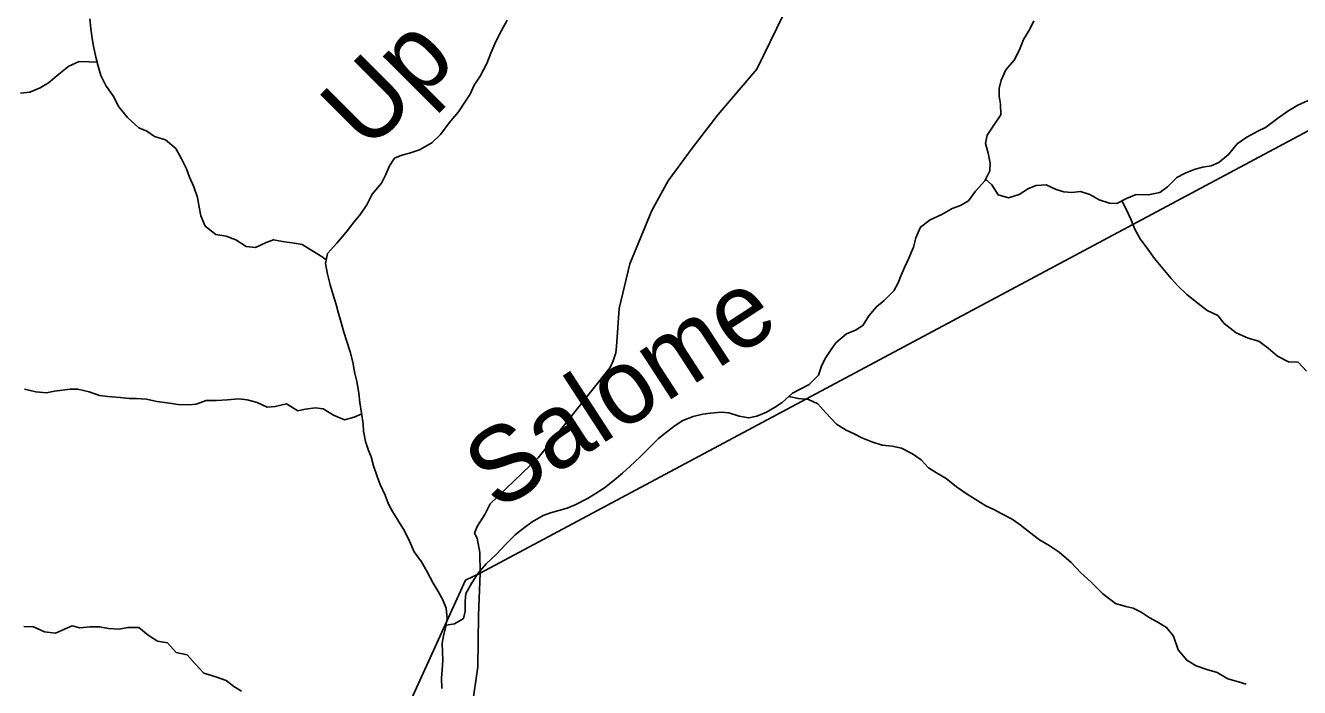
# Model space of a CAD drawing. Extents: x 1624196 to 2029251, y 146837 to 440034.
# Drawn here: x 1769109 to 1777616, y 337942 to 342363 of the extents above; entities that cross this region are included whole.
import ezdxf

# ---------------------------------------------------------------- set-up
doc = ezdxf.new("R2010")
doc.units = 0
for name, color, linetype in [('GM_X_Minor_River', 7, 'Continuous'), ('GM_X_Minor_River_Text', 7, 'Continuous'), ('GM_X_Township', 7, 'Continuous'), ('GM_X_Township_ROW', 7, 'Continuous')]:
    doc.layers.add(name, color=color, linetype=linetype)

msp = doc.modelspace()

# ---------------------------------------------------------------- linework, layer by layer
at = {"layer": 'GM_X_Minor_River'}
for points in [[(1771117.3, 340798.5), (1771090.9, 340818.1), (1771021.2, 340861), (1770955.5, 340900), (1770905.5, 340908.6), (1770839.4, 340919.4), (1770765.4, 340932.3), (1770715.1, 340914.9), (1770644.5, 340879.6), (1770582.4, 340886.3), (1770512.7, 340931.3), (1770448.8, 340956.2), (1770378.8, 340967), (1770309.3, 341024), (1770280, 341092.6), (1770268.6, 341148.9), (1770257.4, 341215.3), (1770232.1, 341285.8), (1770204.8, 341350.3), (1770183.4, 341404.8), (1770150.1, 341473.4), (1770112.8, 341542), (1770043.3, 341599), (1769971.4, 341622), (1769919.7, 341656.7), (1769865.8, 341679.4), (1769790.4, 341748.5), (1769733.1, 341819.5), (1769695.8, 341888.1), (1769646.5, 341962.9), (1769611.2, 342029.6), (1769593.9, 342092), (1769578.6, 342150.3), (1769563.4, 342224.8), (1769554, 342277), (1769544.7, 342343.4), (1769539.5, 342407.6)], [(1771396.7, 339532.3), (1771379.2, 339584.6), (1771366, 339653), (1771364.6, 339703.2), (1771353.4, 339773.6), (1771342.2, 339845.9), (1771334.9, 339908.2), (1771321.8, 339986.6), (1771306.5, 340051), (1771295.2, 340115.4), (1771276, 340183.8), (1771254.7, 340252.3), (1771235.4, 340314.7), (1771216.1, 340379.2), (1771196.9, 340449.6), (1771183.4, 340500), (1771160.2, 340570.5), (1771142.8, 340630.8), (1771125.7, 340703.3), (1771112.4, 340773.7), (1771125.2, 340839.7), (1771188.2, 340909.2), (1771249.2, 340982.7), (1771304.2, 341052.3), (1771344.9, 341104), (1771387.7, 341165.7), (1771422.7, 341235.5), (1771485.7, 341311), (1771512.4, 341362.8), (1771539.2, 341424.7), (1771571.9, 341476.5), (1771622.2, 341496), (1771672.5, 341509.4), (1771739, 341532.7), (1771821.7, 341579.9), (1771880.5, 341635.3), (1771937.6, 341712.9), (1772000.6, 341786.4), (1772043.5, 341850.1), (1772078.2, 341903.9), (1772105, 341963.8), (1772143.8, 342025.5), (1772188.9, 342109.2), (1772215.8, 342179.1), (1772248.8, 342257), (1772287.7, 342328.8), (1772324.6, 342398.5)], [(1771917.3, 338359), (1771974.5, 338367.6), (1772033.1, 338403), (1772043.7, 338453), (1772044.5, 338519.2), (1772049.1, 338569.4), (1772086, 338637.1), (1772130.9, 338706.8), (1772185.8, 338768.4), (1772254.7, 338833.8), (1772317.7, 338901.3), (1772378.6, 338962.7), (1772431.2, 339004.3), (1772491.9, 339049.7), (1772564.5, 339091), (1772614.9, 339108.4), (1772669.2, 339123.8), (1772725.5, 339139.2), (1772779.9, 339162.6), (1772860.6, 339203.8), (1772913.2, 339235.3), (1772975.8, 339276.7), (1773040.5, 339326.1), (1773095.2, 339373.6), (1773145.9, 339421.1), (1773212.8, 339482.5), (1773285.9, 339555.9), (1773336.6, 339605.5), (1773389.2, 339647), (1773447.9, 339692.4), (1773498.4, 339726), (1773566.9, 339751.2), (1773631.2, 339766.5), (1773683.5, 339773.9), (1773753.7, 339781.1), (1773805.8, 339776.5), (1773873.7, 339753.6), (1773937.8, 339742.8), (1773992, 339754.2), (1774056.5, 339781.5), (1774111, 339811), (1774161.6, 339846.5), (1774230.5, 339907.9), (1774285, 339937.3), (1774341.4, 339964.7), (1774404.3, 340028.2), (1774425.1, 340088.1), (1774447.8, 340140), (1774484.5, 340191.8), (1774519.1, 340243.5), (1774590, 340302.9), (1774650.5, 340328.2), (1774701, 340359.7), (1774739.8, 340423.5), (1774790.7, 340485.1), (1774843.3, 340526.6), (1774906.2, 340592.1), (1774936.9, 340643.9), (1774955.6, 340695.8), (1774978.2, 340747.7), (1775007, 340809.6), (1775038, 340883.5), (1775054.8, 340945.5), (1775085.7, 341017.3), (1775150.4, 341064.7), (1775227, 341101.9), (1775295.7, 341141.2), (1775352, 341160.6), (1775404.5, 341192.1), (1775451.4, 341255.7), (1775514.4, 341325.2), (1775547.3, 341393), (1775549.9, 341443.2), (1775536.6, 341509.5), (1775519.3, 341574), (1775530, 341630), (1775574.9, 341697.7), (1775621.8, 341765.4), (1775618.7, 341837.6), (1775609.2, 341889.9), (1775609.8, 341942.1), (1775624.5, 341998.1), (1775655.4, 342065.9), (1775710.3, 342131.5), (1775745.2, 342199.3), (1775772.1, 342269.2), (1775815, 342338.9), (1775841.7, 342394.8)], [(1769587.2, 342117.5), (1769532.1, 342120.8), (1769467.9, 342121.6), (1769397.4, 342090.3), (1769330.6, 342036.9), (1769261.7, 341979.6), (1769207.2, 341946.1), (1769138.7, 341918.8), (1769076.4, 341911.5)], [(1775519.8, 341336.5), (1775562.2, 341298.6), (1775603.5, 341231.9), (1775673.5, 341213), (1775743.9, 341234.2), (1775806.6, 341273.6), (1775856.9, 341295), (1775923.1, 341298.3), (1775991, 341267.4), (1776042.9, 341252.7), (1776095, 341248.1), (1776153.3, 341255.4), (1776215.2, 341234.6), (1776278.9, 341199.7), (1776346.8, 341176.9), (1776396.9, 341174.2), (1776461.5, 341207.6), (1776524, 341235), (1776606.2, 341232), (1776682.5, 341247.1), (1776735.1, 341286.6), (1776796, 341348.1), (1776852.5, 341377.5), (1776919, 341402.8), (1776969.3, 341416.2), (1777025.5, 341425.6), (1777077.9, 341449.1), (1777140.7, 341500.5), (1777199.7, 341572), (1777264.4, 341617.4), (1777337, 341656.6), (1777389.5, 341682.1), (1777468.4, 341741.4), (1777537.1, 341790.7), (1777603.8, 341830), (1777674.3, 341861.3)], [(1776430.3, 341191.5), (1776458.7, 341137.4), (1776489.9, 341068.8), (1776515.2, 341002.3), (1776552.6, 340937.6), (1776603.9, 340868.8), (1776647.3, 340806.1), (1776702.7, 340739.2), (1776758, 340674.4), (1776803.6, 340623.7), (1776863.1, 340566.8), (1776938.6, 340505.7), (1777000.2, 340460.8), (1777070, 340425.9), (1777113.5, 340373.2), (1777192.9, 340310), (1777272.7, 340275), (1777344.7, 340256.1), (1777406.3, 340209.2), (1777469.8, 340154.2), (1777541.6, 340117.3), (1777607.7, 340114.5), (1777663.2, 340053.6)], [(1771354, 339769.4), (1771302.9, 339748.1), (1771238.6, 339730.8), (1771164.7, 339761.8), (1771097, 339802.7), (1771045, 339809.3), (1770976.7, 339800.1), (1770926.4, 339788.7), (1770850.8, 339835.7), (1770776.4, 339818.6), (1770722.2, 339813.2), (1770656.4, 339846.1), (1770588.4, 339863), (1770534.3, 339869.6), (1770458.1, 339862.5), (1770383.8, 339859.4), (1770315.6, 339858.2), (1770249.2, 339834.9), (1770199, 339829.5), (1770128.8, 339832.3), (1770054.8, 339843.2), (1769986.7, 339852.1), (1769916.7, 339866.9), (1769850.6, 339871.7), (1769800.4, 339872.3), (1769740.4, 339879.1), (1769658.2, 339886.1), (1769604.2, 339892.7), (1769534.3, 339917.7), (1769458.3, 339934.6), (1769406.2, 339935.2), (1769301.7, 339920.4), (1769249.5, 339911), (1769177.3, 339915.9), (1769103.4, 339934.8)], [(1774205.4, 339885.5), (1774270.1, 339871.3), (1774336.3, 339866.5), (1774400.1, 339835.6), (1774453.5, 339776.8), (1774524.8, 339701.7), (1774588.5, 339660.8), (1774642.4, 339636.1), (1774694.2, 339609.4), (1774760.1, 339582.5), (1774830, 339559.6), (1774896.1, 339552.8), (1774958.1, 339540), (1775031.8, 339503), (1775089.5, 339462.2), (1775139, 339409.5), (1775192.8, 339374.7), (1775256.5, 339337.8), (1775326, 339282.8), (1775395.6, 339233.8), (1775467.3, 339188.9), (1775521.1, 339156.1), (1775574.9, 339131.4), (1775628.7, 339102.7), (1775696.5, 339065.7), (1775750.2, 339029), (1775811.8, 338980.1), (1775879.4, 338929.1), (1775943.1, 338890.2), (1776010.7, 338845.3), (1776090.1, 338776.1), (1776155.5, 338709.1), (1776225, 338646.1), (1776302.3, 338568.9), (1776387.7, 338503.7), (1776455.7, 338482.8), (1776505.7, 338472.2), (1776557.5, 338445.5), (1776611.2, 338410.8), (1776665, 338380), (1776728.7, 338343.1), (1776774.2, 338284.4), (1776805.2, 338193.8), (1776862.5, 338124.8), (1776926.3, 338086), (1776996.2, 338063.1), (1777066.1, 338042.2), (1777137.8, 337999.2), (1777207.8, 337980.3), (1777259.7, 337963.6)], [(1771889.3, 337935.2), (1771886.1, 338007.4), (1771890.7, 338057.5), (1771895.5, 338125.7), (1771894.1, 338177.9), (1771890.8, 338238.1), (1771899.4, 338288.2), (1771914.1, 338340.2), (1771924.8, 338402.3), (1771917.6, 338472.6), (1771894.3, 338533.1), (1771864.8, 338583.6), (1771831.3, 338638.2), (1771790.1, 338714.9), (1771752.8, 338781.6), (1771703.5, 338848.4), (1771672.2, 338919), (1771638.9, 338987.6), (1771560.2, 339117), (1771532.7, 339167.5), (1771511.4, 339225.9), (1771476.1, 339298.6), (1771456.7, 339351), (1771433.5, 339421.5), (1771418.1, 339481.8), (1771396.7, 339532.3)], [(1770551.5, 337917), (1770499.8, 337949.7), (1770448.1, 337988.5), (1770380.2, 338013.4), (1770300.3, 338038.4), (1770242.9, 338099.3), (1770187.4, 338160.1), (1770115.4, 338177), (1770058, 338239.9), (1769990, 338250.8), (1769928.3, 338291.6), (1769864.7, 338342.6), (1769794.5, 338343.4), (1769732.2, 338332.1), (1769664.1, 338336.9), (1769604.1, 338347.7), (1769537.9, 338348.5), (1769471.7, 338341.2), (1769419.7, 338353.9), (1769369.3, 338332.4), (1769308.8, 338305.1), (1769236.7, 338314), (1769162.9, 338346.9), (1769096.8, 338349.7)]]:
    msp.add_lwpolyline(points, dxfattribs=at)
at = {"layer": 'GM_X_Township'}
for points in [[(1761424.8, 324031.3), (1767163.3, 327347.7), (1767227.4, 327377.9), (1767480.7, 327847.6), (1767655.2, 328180.4), (1768489.7, 329771.7), (1768528.9, 329907.5), (1768606, 330173.9), (1769157.1, 332079.2), (1769237.6, 332406), (1769273.4, 332628.9), (1769751.6, 333604.7), (1770127.1, 334422.8), (1770828.5, 335984.3), (1772047.1, 338658.9), (1772145.5, 338706.3), (1778973.9, 342354.7)], [(1778973.9, 342354.7), (1772145.5, 338706.3), (1772047.1, 338658.9), (1770828.5, 335984.3), (1770127.1, 334422.8), (1769751.6, 333604.7), (1769273.4, 332628.9), (1769237.6, 332406), (1769157.1, 332079.2), (1768606, 330173.9), (1768528.9, 329907.5), (1768489.7, 329771.7), (1767655.2, 328180.4), (1767480.7, 327847.6), (1767227.4, 327377.9), (1767163.3, 327347.7), (1761424.8, 324031.3)]]:
    msp.add_lwpolyline(points, dxfattribs=at)
at = {"layer": 'GM_X_Township_ROW'}
msp.add_lwpolyline([(1772090.8, 337817.3), (1772129.1, 338081.4), (1772132.7, 338423.9), (1772145.5, 338706.3), (1772143.6, 338844.7), (1772125.4, 338939.4), (1772107.2, 338972.2), (1772125.4, 339017.8), (1772176.4, 339097.9), (1772211.1, 339169.5), (1772531.6, 339476.9), (1773014, 340078.5), (1773032.8, 340122.8), (1773050.4, 340177.7), (1773054.9, 340218.8), (1773072.2, 340473.5), (1773143.9, 340772.2), (1773290.1, 341128.6), (1773399.4, 341324.7), (1773561, 341544.6), (1773732.6, 341766.5), (1773992, 342071.4), (1774343.5, 342795.3)], dxfattribs=at)

# ---------------------------------------------------------------- texts
at = {"layer": 'GM_X_Minor_River_Text'}
for s, height, rotation, p in [('Up', 499.95, 44.99757, (1771393.4, 341511.8)), ('Salome', 499.97, 32.99806, (1772259.7, 339113.3))]:
    msp.add_text(s, height=height, rotation=rotation, dxfattribs=at).set_placement(p)

doc.saveas('drawing.dxf')
